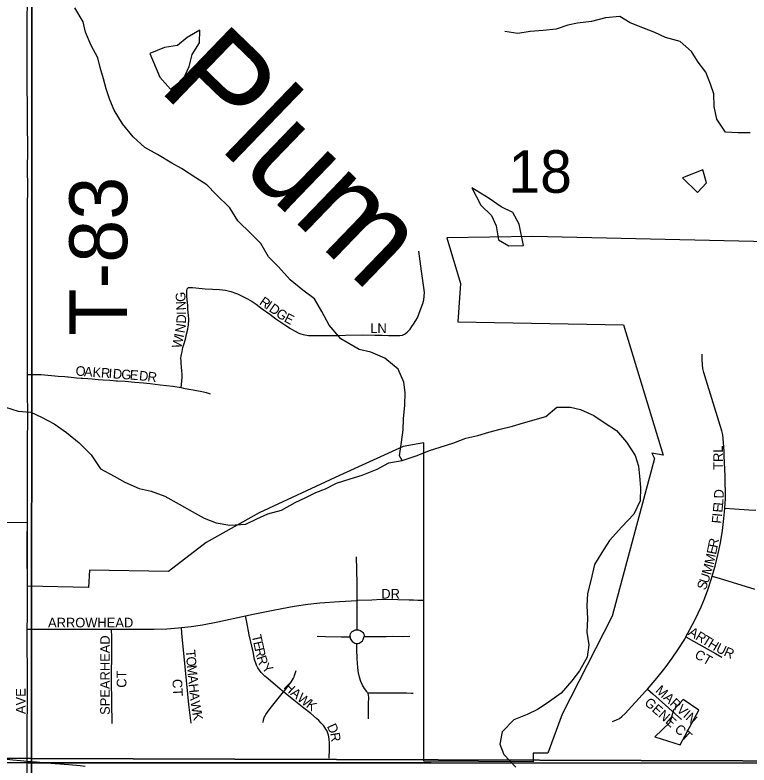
# Model space of a CAD drawing. Extents: x 0 to 1391, y -24 to 440.
# Drawn here: x 543.27 to 557.7, y 314.71 to 329.45 of the extents above; entities that cross this region are included whole.
import ezdxf

# ---------------------------------------------------------------- set-up
doc = ezdxf.new("R2010")
doc.units = 0
for name, color, linetype in [('GM_X_City_Street', 7, 'Continuous'), ('GM_X_City_Street_Text', 7, 'Continuous'), ('GM_X_Corporation', 7, 'Continuous'), ('GM_X_Minor_Lake', 7, 'Continuous'), ('GM_X_Minor_River', 7, 'Continuous'), ('GM_X_Minor_River_Text', 7, 'Continuous'), ('GM_X_Section', 7, 'Continuous'), ('GM_X_Section_Text', 7, 'Continuous'), ('GM_X_Township', 7, 'Continuous'), ('GM_X_Township_Road', 7, 'Continuous'), ('GM_X_Township_Road_Text', 7, 'Continuous'), ('GM_X_Township_Subdivision', 7, 'Continuous'), ('GM_X_Township_Subdivision_Text', 7, 'Continuous')]:
    doc.layers.add(name, color=color, linetype=linetype)

msp = doc.modelspace()

# ---------------------------------------------------------------- linework, layer by layer
at = {"layer": 'GM_X_City_Street'}
for points in [[(557.222, 319.753), (557.224, 319.767), (557.232, 319.941), (557.226, 320.392), (557.209, 320.781), (557.205, 320.869), (557.2, 320.964), (557.195, 321.043), (557.189, 321.131), (557.179, 321.202), (557.163, 321.277), (557.132, 321.382), (556.827, 322.361), (556.806, 322.423), (556.791, 322.502), (556.78, 322.578), (556.774, 322.685), (556.774, 322.788)], [(556.975, 318.425), (557.03, 318.616), (557.092, 318.87), (557.133, 319.077), (557.173, 319.323), (557.204, 319.557), (557.222, 319.753)], [(557.83, 319.714), (557.693, 319.719), (557.408, 319.739), (557.222, 319.753)], [(549.994, 317.947), (549.992, 318.282), (549.984, 318.801)], [(556.457, 317.232), (556.535, 317.372), (556.638, 317.57), (556.755, 317.817), (556.823, 317.978), (556.888, 318.153), (556.962, 318.377), (556.975, 318.425)], [(556.975, 318.425), (557.128, 318.378), (557.791, 318.172), (557.802, 318.168)], [(543.512, 317.883), (543.512, 317.912), (543.512, 318.224)], [(547.803, 317.644), (547.95, 317.675), (548.376, 317.764), (548.756, 317.832), (549.028, 317.87), (549.263, 317.897), (549.648, 317.927), (549.994, 317.947)], [(549.994, 317.947), (550.008, 317.948), (550.281, 317.96), (550.476, 317.968), (550.796, 317.965), (551.018, 317.959), (551.104, 317.956), (551.19, 317.952), (551.305, 317.95)], [(549.996, 317.371), (549.996, 317.462), (549.994, 317.825), (549.994, 317.947)], [(543.51, 317.38), (543.513, 317.63), (543.512, 317.883)], [(546.539, 317.412), (546.732, 317.434), (546.952, 317.468), (547.257, 317.527), (547.803, 317.644)], [(548.549, 316.147), (548.479, 316.203), (548.244, 316.402), (548.179, 316.458), (548.145, 316.488), (548.111, 316.528), (548.074, 316.574), (548.044, 316.624), (548.018, 316.674), (548.008, 316.695), (547.98, 316.788), (547.948, 316.934), (547.873, 317.273), (547.827, 317.517), (547.803, 317.644)], [(543.51, 317.38), (543.678, 317.38), (544.3, 317.379), (544.959, 317.379), (545.169, 317.379)], [(543.51, 314.787), (543.51, 314.926), (543.511, 315.358), (543.515, 316.07), (543.513, 316.41), (543.513, 316.676), (543.51, 316.965), (543.51, 317.373), (543.51, 317.38)], [(545.18, 315.528), (545.177, 315.635), (545.171, 315.834), (545.168, 316.491), (545.172, 316.876), (545.17, 317.223), (545.169, 317.379)], [(545.169, 317.379), (545.618, 317.379), (546.003, 317.381), (546.251, 317.39), (546.486, 317.407), (546.539, 317.412)], [(546.732, 315.534), (546.687, 315.902), (546.622, 316.577), (546.55, 317.3), (546.539, 317.412)], [(549.854, 317.231), (549.857, 317.265), (549.865, 317.292), (549.878, 317.315), (549.898, 317.335), (549.92, 317.348), (549.942, 317.359), (549.964, 317.367), (549.996, 317.371)], [(549.996, 317.371), (549.997, 317.371), (550.021, 317.368), (550.056, 317.356), (550.088, 317.337), (550.108, 317.317), (550.119, 317.298), (550.129, 317.273), (550.131, 317.24)], [(549.209, 317.242), (549.372, 317.235), (549.683, 317.233), (549.854, 317.231)], [(549.854, 317.231), (549.86, 317.199), (549.87, 317.179), (549.885, 317.158), (549.897, 317.141), (549.912, 317.129), (549.926, 317.119), (549.948, 317.107), (549.977, 317.099), (549.988, 317.098)], [(549.988, 317.098), (549.994, 317.097), (550.013, 317.1), (550.035, 317.106), (550.056, 317.118), (550.075, 317.13), (550.098, 317.155), (550.113, 317.177), (550.121, 317.195), (550.128, 317.22), (550.131, 317.24)], [(550.131, 317.24), (550.241, 317.237), (550.315, 317.236), (550.377, 317.238), (550.451, 317.239), (550.525, 317.24), (550.562, 317.24), (550.685, 317.241), (550.881, 317.238), (551.031, 317.241)], [(555.699, 316.204), (555.883, 316.419), (556.047, 316.622), (556.189, 316.811), (556.3, 316.976), (556.432, 317.187), (556.457, 317.232)], [(556.457, 317.232), (556.606, 317.148), (557.036, 316.904), (557.164, 316.829)], [(550.2, 316.132), (550.184, 316.156), (550.138, 316.215), (550.101, 316.282), (550.07, 316.351), (550.042, 316.435), (550.022, 316.521), (550.009, 316.621), (549.996, 316.807), (549.991, 316.981), (549.989, 317.054), (549.988, 317.098)], [(548.549, 316.147), (548.569, 316.172), (548.654, 316.279), (548.704, 316.35), (548.724, 316.383), (548.741, 316.415), (548.754, 316.442), (548.764, 316.472), (548.778, 316.509), (548.793, 316.568)], [(548.148, 315.55), (548.156, 315.599), (548.17, 315.647), (548.184, 315.68), (548.197, 315.703), (548.23, 315.749), (548.266, 315.797), (548.309, 315.852), (548.549, 316.147)], [(549.443, 314.845), (549.452, 315.02), (549.452, 315.134), (549.446, 315.224), (549.431, 315.299), (549.411, 315.36), (549.396, 315.393), (549.382, 315.418), (549.362, 315.45), (549.338, 315.481), (549.288, 315.537), (549.241, 315.585), (549.197, 315.626), (549.081, 315.721), (548.946, 315.831), (548.751, 315.985), (548.549, 316.147)], [(555.014, 315.564), (555.094, 315.597), (555.149, 315.627), (555.199, 315.664), (555.263, 315.723), (555.665, 316.164), (555.699, 316.204)], [(555.699, 316.204), (555.806, 316.109), (556.369, 315.609)], [(550.2, 316.132), (550.314, 316.132), (550.751, 316.132), (550.962, 316.128), (551.061, 316.125), (551.098, 316.123)], [(550.218, 315.621), (550.22, 315.918), (550.221, 316.041), (550.217, 316.088), (550.208, 316.118), (550.2, 316.132)], [(540.607, 314.929), (540.934, 314.929), (541.58, 314.924), (541.99, 314.917), (542.322, 314.902), (542.47, 314.89), (542.63, 314.877), (542.808, 314.859), (543.23, 314.813), (543.377, 314.799), (543.51, 314.787)], [(543.495, 312.251), (543.495, 312.328), (543.5, 312.975), (543.506, 313.372), (543.509, 314.516), (543.51, 314.787)], [(543.51, 314.787), (543.518, 314.786), (543.691, 314.773), (543.883, 314.757), (544.329, 314.724), (544.55, 314.701), (544.65, 314.689)]]:
    msp.add_lwpolyline(points, dxfattribs=at)
at = {"layer": 'GM_X_Corporation'}
msp.add_lwpolyline([(563.57, 324.87), (553.447, 325.1), (551.754, 325.071), (552.027, 324.176), (551.974, 323.42), (555.228, 323.363), (556.011, 320.803), (555.786, 320.838), (555.836, 320.736), (555.006, 317.637), (554.024, 315.71), (553.745, 314.945), (553.457, 314.945), (553.454, 314.776), (551.307, 314.788), (551.303, 321.046), (550.899, 320.973), (549.646, 320.399), (548.07, 319.666), (547.03, 319.086), (546.286, 318.513), (544.737, 318.539), (544.713, 318.198), (543.512, 318.224), (543.512, 319.472), (541.992, 319.486)], dxfattribs=at)
at = {"layer": 'GM_X_Minor_Lake'}
for p, q in [((546.754, 328.671), (546.895, 328.902)), ((556.859, 326.155), (556.787, 326.406))]:
    msp.add_line(p, q, dxfattribs=at)
for points in [[(546.895, 328.902), (546.9, 329.153), (546.654, 329.006), (546.461, 328.851), (546.21, 328.811), (545.921, 328.693)], [(545.921, 328.693), (546.116, 328.229), (546.325, 327.99), (546.579, 328.197), (546.69, 328.437), (546.754, 328.671)], [(556.787, 326.406), (556.392, 326.25)], [(556.392, 326.25), (556.681, 325.961), (556.859, 326.155)], [(552.248, 326.052), (552.427, 325.71), (552.637, 325.508), (552.724, 325.309), (552.773, 325.035), (552.976, 324.917), (553.262, 324.923)], [(553.262, 324.923), (553.181, 325.338), (553.056, 325.568), (552.822, 325.679), (552.589, 325.843), (552.248, 326.052)], [(556.713, 315.791), (556.405, 315.997), (556.212, 315.789), (556.139, 315.548), (555.845, 315.265)], [(555.845, 315.265), (556.345, 315.111), (556.713, 315.791)]]:
    msp.add_lwpolyline(points, dxfattribs=at)
at = {"layer": 'GM_X_Minor_River'}
for points in [[(550.879, 320.698), (550.827, 320.79), (550.868, 321.055), (550.902, 321.297), (550.904, 321.517), (550.93, 321.782), (550.941, 322.032), (550.913, 322.238), (550.802, 322.49), (550.538, 322.706), (550.266, 322.824), (550.031, 322.874), (549.676, 323.084), (549.443, 323.354), (549.302, 323.621), (549.153, 323.874), (548.927, 324.045), (548.679, 324.246), (548.446, 324.5), (548.251, 324.7), (548.102, 324.96), (547.914, 325.153), (547.651, 325.408), (547.494, 325.66), (547.224, 325.923), (547.043, 326.115), (546.825, 326.248), (546.545, 326.434), (546.349, 326.536), (546.07, 326.707), (545.82, 326.848), (545.595, 327.056), (545.385, 327.31), (545.221, 327.578), (545.132, 327.784), (545.059, 327.997), (545.008, 328.195), (544.942, 328.416), (544.899, 328.607), (544.765, 328.851), (544.654, 329.111), (544.611, 329.316), (544.447, 329.592)], [(557.72, 327.132), (557.484, 327.136), (557.233, 327.148), (557.061, 327.401), (557.011, 327.652), (557.007, 327.902), (556.941, 328.093), (556.845, 328.329), (556.695, 328.521), (556.568, 328.736), (556.343, 328.929), (556.055, 329.009), (555.843, 329.104), (555.608, 329.198), (555.358, 329.294), (555.155, 329.418), (554.873, 329.392), (554.598, 329.321), (554.324, 329.288), (554.133, 329.253), (553.904, 329.173), (553.653, 329.147), (553.394, 329.128), (553.15, 329.087), (552.899, 329.129)], [(543.081, 321.742), (543.331, 321.663), (543.581, 321.643), (543.793, 321.549), (544.042, 321.416), (544.284, 321.245), (544.532, 321.044), (544.765, 320.805), (544.952, 320.529), (545.217, 320.388), (545.428, 320.271), (545.708, 320.145), (545.943, 320.096), (546.216, 319.993), (546.495, 319.836), (546.752, 319.696), (546.986, 319.563), (547.221, 319.468), (547.494, 319.426), (547.806, 319.443), (548.021, 319.546), (548.242, 319.649), (548.509, 319.72), (548.777, 319.868), (548.984, 319.97), (549.183, 320.066), (549.374, 320.139), (549.588, 320.249), (549.856, 320.336), (550.092, 320.408), (550.39, 320.524), (550.62, 320.649), (550.879, 320.698), (551.177, 320.792), (551.414, 320.894), (551.628, 320.959), (551.895, 321.046), (552.132, 321.133), (552.368, 321.19), (552.582, 321.255), (552.803, 321.312), (553.047, 321.369), (553.261, 321.433), (553.704, 321.563), (553.919, 321.741), (554.185, 321.744), (554.382, 321.696), (554.647, 321.578), (554.851, 321.445), (555.092, 321.282), (555.287, 321.059), (555.459, 320.791), (555.525, 320.585), (555.545, 320.387), (555.566, 320.167), (555.555, 319.902), (555.43, 319.638), (555.199, 319.392), (554.952, 319.122), (554.805, 318.89), (554.657, 318.649), (554.585, 318.339), (554.521, 318.083), (554.511, 317.84), (554.523, 317.589), (554.512, 317.324), (554.547, 317.073), (554.514, 316.831)], [(554.514, 316.831), (554.366, 316.56), (554.212, 316.365), (554.004, 316.126), (553.727, 315.925), (553.536, 315.8), (553.337, 315.704), (553.077, 315.602), (552.846, 315.363), (552.797, 315.121), (552.879, 314.915), (553.112, 314.668)]]:
    msp.add_lwpolyline(points, dxfattribs=at)
at = {"layer": 'GM_X_Section'}
for points in [[(543.597, 335.27), (543.606, 334.944), (543.593, 314.84), (523.385, 314.999), (523.728, 335.34)], [(543.606, 334.944), (563.701, 334.84), (563.567, 314.776), (543.593, 314.84)], [(543.593, 314.84), (543.458, 295.101), (523.431, 295.166), (523.385, 314.999)]]:
    msp.add_lwpolyline(points, close=True, dxfattribs=at)
msp.add_lwpolyline([(543.458, 295.101), (543.593, 314.84), (563.567, 314.776), (563.463, 301.514)], dxfattribs=at)
at = {"layer": 'GM_X_Township'}
for points in [[(492, 418), (492, 315.227), (495.169, 315.241), (498.514, 315.204), (501.039, 315.287), (503.177, 315.368), (505.882, 315.221), (509.415, 315.098), (514.601, 314.991), (521.022, 314.955), (531.927, 314.772), (538.532, 314.775), (540.688, 314.776), (542.014, 314.776), (543.525, 314.752), (551.45, 314.755), (558.142, 314.749), (563.346, 314.735), (563.436, 326.438), (563.505, 334.791), (563.576, 343.168), (563.677, 355.031), (563.749, 363.357), (563.752, 363.742)], [(569.034, 282), (570.417, 295.228), (570.942, 300.256), (569.679, 300.135), (568.293, 300.179), (566.907, 300.044), (565.297, 300.626), (564.499, 300.973), (563.262, 301.241), (563.248, 301.521), (563.269, 304.402), (563.335, 313.31), (563.346, 314.735), (558.142, 314.749), (551.45, 314.755), (543.525, 314.752), (542.014, 314.776), (540.688, 314.776), (538.532, 314.775), (531.927, 314.772), (521.022, 314.955)]]:
    msp.add_lwpolyline(points, dxfattribs=at)
at = {"layer": 'GM_X_Township_Road'}
for points in [[(543.518, 322.385), (543.515, 322.519), (543.515, 322.916), (543.514, 323.807), (543.512, 324.117), (543.515, 324.378), (543.517, 324.713), (543.516, 324.925), (543.513, 325.111), (543.517, 325.67), (543.519, 326.055), (543.518, 326.44), (543.519, 326.776), (543.517, 327.373), (543.515, 327.559), (543.509, 328.142), (543.51, 328.428), (543.51, 328.925), (543.511, 329.236), (543.517, 329.832)], [(543.515, 321.019), (543.52, 321.561), (543.518, 322.083), (543.518, 322.385)], [(543.512, 319.472), (543.516, 320.541), (543.514, 321.001), (543.515, 321.019)], [(543.511, 318.917), (543.51, 319.138), (543.512, 319.472)], [(543.512, 318.224), (543.511, 318.917)]]:
    msp.add_lwpolyline(points, dxfattribs=at)
at = {"layer": 'GM_X_Township_Subdivision'}
for points in [[(546.533, 322.128), (546.539, 322.189), (546.553, 322.328), (546.553, 322.396), (546.549, 322.453), (546.542, 322.535), (546.538, 322.599), (546.535, 322.649), (546.531, 322.706), (546.536, 322.748), (546.553, 322.838), (546.57, 322.914), (546.593, 322.998), (546.624, 323.106), (546.636, 323.154), (546.666, 323.274), (546.666, 323.285), (546.674, 323.322), (546.678, 323.357), (546.682, 323.381), (546.685, 323.441), (546.684, 323.474), (546.684, 323.485), (546.683, 323.495), (546.679, 323.535), (546.672, 323.614), (546.668, 323.663), (546.665, 323.724), (546.664, 323.749), (546.655, 323.846), (546.645, 323.933), (546.644, 323.985), (546.645, 324.029), (546.655, 324.072), (546.68, 324.093), (546.755, 324.097), (546.821, 324.09), (547.008, 324.072), (547.151, 324.062), (547.29, 324.055), (547.404, 324.04), (547.511, 324.016), (547.643, 323.969), (547.736, 323.926), (547.815, 323.885), (547.913, 323.83), (548.007, 323.767), (548.127, 323.677), (548.275, 323.574), (548.396, 323.481), (548.496, 323.413), (548.575, 323.36), (548.625, 323.328), (548.674, 323.296), (548.762, 323.242), (548.847, 323.201), (548.889, 323.182), (548.935, 323.169), (548.969, 323.162), (549.004, 323.157), (549.039, 323.152), (549.088, 323.15), (549.135, 323.15), (549.206, 323.15), (549.263, 323.15), (549.324, 323.15), (549.473, 323.154), (549.617, 323.153), (549.766, 323.158), (550.101, 323.164), (550.34, 323.16), (550.489, 323.158), (550.608, 323.154), (550.693, 323.154), (550.779, 323.151), (550.836, 323.151), (550.886, 323.158), (550.922, 323.177), (550.942, 323.192), (550.978, 323.22), (551.005, 323.243), (551.035, 323.279), (551.071, 323.326), (551.103, 323.372), (551.146, 323.444), (551.178, 323.501), (551.235, 323.645), (551.285, 323.784), (551.303, 323.854), (551.313, 323.926), (551.315, 323.998), (551.307, 324.095), (551.26, 324.414), (551.232, 324.61), (551.207, 324.807)], [(543.518, 322.385), (543.782, 322.383), (544.119, 322.354), (544.252, 322.344), (544.302, 322.338), (544.314, 322.337), (544.371, 322.331), (544.481, 322.323), (544.572, 322.315), (544.596, 322.312), (544.702, 322.305), (544.783, 322.299), (544.903, 322.289), (545, 322.28), (545.135, 322.271), (545.201, 322.266), (545.258, 322.263), (545.282, 322.261), (545.433, 322.252), (545.626, 322.238), (545.797, 322.224), (545.929, 322.21), (546.122, 322.185), (546.371, 322.156), (546.533, 322.128)], [(546.533, 322.128), (546.58, 322.12), (546.688, 322.099), (546.771, 322.085), (546.838, 322.071), (546.917, 322.057), (546.974, 322.043), (547.026, 322.03), (547.047, 322.025), (547.085, 322.013), (547.107, 322.008)]]:
    msp.add_lwpolyline(points, dxfattribs=at)

# ---------------------------------------------------------------- texts
at = {"layer": 'GM_X_City_Street_Text'}
for s, height, rotation, p in [('TRL', 0.1894, 90, (557.183, 320.513)), ('D', 0.189, 88.9329, (557.197, 319.948)), ('E', 0.189, 84.36, (557.171, 319.666)), ('L', 0.189, 85.1313, (557.185, 319.801)), ('F', 0.189, 84.3628, (557.15, 319.45)), ('I', 0.189, 84.3068, (557.163, 319.583)), ('R', 0.189, 79.2327, (557.074, 318.97)), ('E', 0.189, 78.2661, (557.046, 318.837)), ('M', 0.189, 77.6803, (557.003, 318.639)), ('M', 0.189, 74.3506, (556.946, 318.435)), ('U', 0.189, 71.2939, (556.89, 318.266)), ('S', 0.189, 68.8683, (556.839, 318.134)), ('DR', 0.1894, 0, (550.469, 317.982)), ('ARROWHEAD', 0.1894, 0, (543.919, 317.416)), ('A', 0.189, 328.3653, (556.488, 317.277)), ('R', 0.189, 328.3575, (556.629, 317.19)), ('SPEARHEAD', 0.1894, 90, (545.133, 315.697)), ('T', 0.189, 282.6118, (547.92, 317.254)), ('T', 0.189, 328.3567, (556.757, 317.111)), ('H', 0.189, 328.7666, (556.872, 317.04)), ('E', 0.189, 282.5851, (547.95, 317.124)), ('U', 0.189, 333.9136, (557.031, 316.945)), ('R', 0.189, 335.9736, (557.187, 316.869)), ('T', 0.189, 275.3898, (546.621, 316.967)), ('R', 0.189, 282.6055, (547.979, 316.993)), ('CT', 0.1894, 330.6494, (556.61, 316.827)), ('O', 0.189, 275.3626, (546.633, 316.834)), ('R', 0.189, 287.8745, (548.016, 316.829)), ('Y', 0.189, 312.1834, (548.105, 316.612)), ('M', 0.189, 275.3794, (546.649, 316.668)), ('CT', 0.1894, 90, (545.459, 316.23)), ('A', 0.189, 275.3844, (546.668, 316.469)), ('CT', 0.1894, 273.1785, (546.362, 316.397)), ('H', 0.189, 275.3626, (546.683, 316.303)), ('H', 0.189, 315.8191, (548.536, 316.229)), ('AVE', 0.1894, 90, (543.476, 315.713)), ('A', 0.189, 321.4272, (548.67, 316.099)), ('W', 0.189, 321.897, (548.802, 315.994)), ('MARVIN', 0.1894, 317.9369, (555.843, 316.157)), ('A', 0.189, 275.381, (546.699, 316.137)), ('K', 0.189, 323.3773, (548.977, 315.858)), ('GENE CT', 0.1894, 318.5357, (555.627, 315.913)), ('W', 0.189, 279.1767, (546.716, 315.957)), ('K', 0.189, 280.8118, (546.752, 315.738)), ('D', 0.189, 295.0301, (549.395, 315.473)), ('R', 0.189, 279.6619, (549.461, 315.335))]:
    msp.add_text(s, height=height, rotation=rotation, dxfattribs=at).set_placement(p)
at = {"layer": 'GM_X_Minor_River_Text'}
msp.add_text('Plum', height=1.8947, rotation=316.0288, dxfattribs=at).set_placement((546.06, 327.997))
at = {"layer": 'GM_X_Section_Text'}
msp.add_text('18', height=0.8371, rotation=0, dxfattribs=at).set_placement((552.969, 325.956))
at = {"layer": 'GM_X_Township_Road_Text'}
msp.add_text('T-83', height=1.1364, rotation=90, dxfattribs=at).set_placement((545.474, 323.147))
at = {"layer": 'GM_X_Township_Subdivision_Text'}
for s, height, rotation, p in [('G', 0.189, 91.9456, (546.622, 323.816)), ('N', 0.189, 93.3544, (546.632, 323.651)), ('R', 0.189, 324.7136, (548.057, 323.775)), ('I', 0.189, 324.7035, (548.179, 323.689)), ('D', 0.189, 324.7074, (548.247, 323.641)), ('G', 0.189, 324.7037, (548.383, 323.544)), ('D', 0.189, 89.2945, (546.631, 323.386)), ('I', 0.189, 90.4075, (546.633, 323.557)), ('E', 0.189, 332.453, (548.543, 323.434)), ('N', 0.189, 80.3531, (546.6, 323.19)), ('LN', 0.1894, 0, (550.252, 323.199)), ('W', 0.189, 77.6481, (546.534, 322.887)), ('I', 0.189, 77.6182, (546.58, 323.099)), ('O', 0.189, 355.7555, (544.455, 322.366)), ('A', 0.189, 355.7337, (544.621, 322.353)), ('K', 0.189, 355.759, (544.788, 322.341)), ('R', 0.189, 355.7466, (544.954, 322.329)), ('I', 0.189, 355.7441, (545.104, 322.317)), ('D', 0.189, 355.7337, (545.187, 322.311)), ('G', 0.189, 355.759, (545.353, 322.299)), ('E', 0.189, 355.7333, (545.519, 322.287)), ('D', 0.189, 354.5047, (545.701, 322.273)), ('R', 0.189, 352.5225, (545.865, 322.257))]:
    msp.add_text(s, height=height, rotation=rotation, dxfattribs=at).set_placement(p)

doc.saveas('drawing.dxf')
